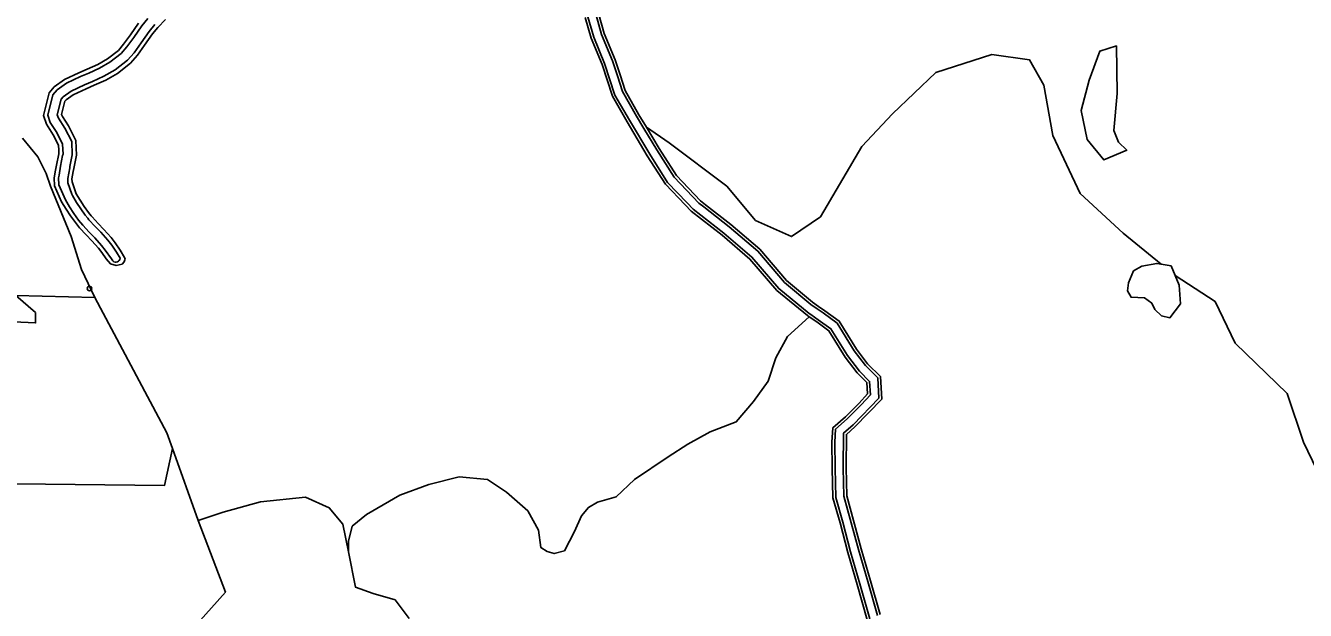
# Model space of a CAD drawing. Extents: x 164494 to 166241, y 382475 to 384495.
# Drawn here: x 165555 to 165832.3, y 383162.1 to 383288.8 of the extents above; entities that cross this region are included whole.
import ezdxf

# ---------------------------------------------------------------- set-up
doc = ezdxf.new("R2010")
doc.units = 0
for name, color, linetype in [('IMGEO_Boom', 7, 'Continuous'), ('IMGEO_Gemengd_bos', 7, 'Continuous'), ('IMGEO_Grasland_agrarisch', 7, 'Continuous'), ('IMGEO_Grasland_overig', 7, 'Continuous'), ('IMGEO_Loofbos', 7, 'Continuous'), ('IMGEO_Meer_plas_ven_vijver', 7, 'Continuous'), ('IMGEO_Oever', 7, 'Continuous'), ('IMGEO_Rietland', 7, 'Continuous'), ('IMGEO_Waterloop', 7, 'Continuous')]:
    doc.layers.add(name, color=color, linetype=linetype)

msp = doc.modelspace()

# ---------------------------------------------------------------- linework, layer by layer
at = {"layer": 'IMGEO_Boom'}
msp.add_circle((165568.87, 383231.86), 0.489, dxfattribs=at)
at = {"layer": 'IMGEO_Gemengd_bos'}
msp.add_lwpolyline([(165448.85, 383232.23), (165449.3, 383229.34), (165557.21, 383224.38), (165557.21, 383226.65), (165552.89, 383230.34), (165495.66, 383231.75)], close=True, dxfattribs=at)
at = {"layer": 'IMGEO_Grasland_agrarisch'}
msp.add_lwpolyline([(165552.89, 383230.34), (165570.07, 383229.91), (165567.14, 383236), (165564.9, 383243.08), (165560.41, 383254.03), (165559.49, 383256.76), (165557.69, 383260.4), (165554.39, 383264.39)], dxfattribs=at)
at = {"layer": 'IMGEO_Grasland_overig'}
for points in [[(165585.62, 383200.58), (165570.07, 383229.91), (165552.89, 383230.34), (165557.21, 383226.65), (165557.21, 383224.38), (165449.3, 383229.34), (165429.96, 383230.09), (165429.15, 383189.71), (165459.12, 383188.54), (165460.23, 383189.76), (165475.59, 383189.35), (165475.71, 383190.77), (165520.59, 383189.9), (165585.11, 383189.16), (165586.84, 383197.18)], [(165462.87, 383137.65), (165470.04, 383136.59), (165479.31, 383135.36), (165514.87, 383141.88), (165559.21, 383148.8), (165563.58, 383153.91), (165573.3, 383155.86), (165592.25, 383159.26), (165598.33, 383166.07), (165592.41, 383181.58), (165586.84, 383197.18), (165585.11, 383189.16), (165520.59, 383189.9), (165475.71, 383190.77), (165475.59, 383189.35), (165460.23, 383189.76), (165459.12, 383188.54), (165458.14, 383150.13), (165457.71, 383146.78)]]:
    msp.add_lwpolyline(points, close=True, dxfattribs=at)
at = {"layer": 'IMGEO_Loofbos'}
for points in [[(165679.18, 383291.22), (165680.38, 383287.08), (165682.72, 383281.39), (165683.85, 383278.11), (165684.89, 383274.74), (165687.9, 383269.49), (165689.51, 383266.8), (165694.42, 383263.4), (165706.91, 383254.02), (165713.16, 383246.6), (165720.97, 383243.08), (165727.22, 383247.38), (165736.2, 383262.62), (165742.83, 383269.65), (165752.21, 383278.64), (165764.31, 383282.54), (165772.51, 383281.37), (165775.63, 383275.9), (165777.58, 383264.96), (165783.44, 383252.46), (165792.81, 383243.86), (165801, 383237.13), (165803.18, 383236.75), (165804.07, 383234.66), (165812.72, 383229.02), (165817.02, 383220.03), (165828.34, 383209.09), (165831.85, 383198.54), (165836.66, 383188.54)], [(165737.35, 383160.06), (165735.18, 383167.71), (165733.15, 383174.66), (165731.47, 383181.08), (165729.91, 383186.49), (165729.77, 383192.93), (165729.71, 383198.58), (165729.91, 383201.69), (165732.62, 383204.06), (165735.57, 383207.03), (165737.42, 383209.05), (165737.29, 383211.48), (165735.19, 383213.58), (165732.55, 383216.97), (165729.04, 383222.7), (165726.4, 383224.6), (165724.78, 383225.73), (165720.05, 383221.48), (165717.53, 383216.81), (165715.89, 383211.77), (165712.74, 383207.36), (165708.97, 383202.95), (165703.3, 383200.81), (165698.51, 383198.16), (165694.23, 383195.39), (165686.97, 383190.49), (165682.94, 383186.71), (165678.91, 383185.57), (165676.97, 383184.42), (165675.44, 383182.58), (165673.91, 383179.21), (165671.76, 383175), (165669.55, 383174.42), (165668.02, 383174.85), (165666.65, 383175.74), (165666.12, 383179.48), (165663.86, 383183.69), (165659.23, 383187.74), (165655.12, 383190.48), (165648.97, 383191.06), (165642.39, 383189.42), (165636.12, 383187.06), (165628.86, 383182.9), (165625.76, 383180.37), (165625.01, 383177.13), (165624.95, 383174.83), (165626.49, 383167.19), (165630.3, 383165.79), (165635.08, 383164.4), (165638.11, 383160.37)]]:
    msp.add_lwpolyline(points, dxfattribs=at)
msp.add_lwpolyline([(165783.71, 383270.39), (165785.45, 383277), (165787.76, 383283.27), (165791.31, 383284.38), (165791.45, 383274.1), (165790.74, 383266.07), (165791.81, 383263.56), (165793.55, 383261.79), (165788.58, 383259.71), (165784.98, 383264.12)], close=True, dxfattribs=at)
at = {"layer": 'IMGEO_Meer_plas_ven_vijver'}
for points in [[(165788.58, 383259.71), (165793.55, 383261.79), (165791.81, 383263.56), (165790.74, 383266.07), (165791.45, 383274.1), (165791.31, 383284.38), (165787.76, 383283.27), (165785.45, 383277), (165783.71, 383270.39), (165784.98, 383264.12)], [(165801, 383237.13), (165800.06, 383237.3), (165796.8, 383236.68), (165795.03, 383235.66), (165793.94, 383233.08), (165793.74, 383231.38), (165794.49, 383229.95), (165797.41, 383229.82), (165798.97, 383228.66), (165799.65, 383227.3), (165801.08, 383225.94), (165802.91, 383225.53), (165805.22, 383228.53), (165804.95, 383232.6), (165804.07, 383234.66), (165803.18, 383236.75)]]:
    msp.add_lwpolyline(points, close=True, dxfattribs=at)
at = {"layer": 'IMGEO_Oever'}
for points in [[(165579.52, 383289.31), (165577.73, 383286.77), (165576.27, 383284.74), (165575.13, 383283.43), (165572.8, 383281.59), (165570.67, 383280.4), (165568.35, 383279.33), (165566.59, 383278.59), (165563.45, 383277.13), (165561.24, 383275.53), (165560.11, 383274.21), (165558.89, 383269.33), (165559.57, 383267.43), (165561.02, 383265.17), (165562.16, 383262.92), (165562.21, 383261.8), (165562.24, 383261.03), (165561.74, 383258.54), (165561.55, 383257.49), (165561.26, 383255.85), (165561.33, 383254.09), (165562.85, 383250.6), (165563.81, 383249.06), (165564.78, 383247.58), (165565.82, 383246.13), (165566.73, 383244.99), (165568.16, 383243.44), (165569.37, 383242.2), (165570.81, 383240.59), (165571.54, 383239.65), (165572.48, 383238.25), (165573.43, 383237.17), (165574.69, 383236.85), (165575.95, 383237.11), (165576.42, 383237.64), (165576.57, 383238.05), (165576.58, 383238.21), (165576.53, 383238.45), (165576.46, 383238.6), (165575.51, 383240.18), (165574.46, 383241.74), (165573.57, 383242.89), (165571.99, 383244.65), (165570.77, 383245.91), (165569.45, 383247.34), (165569.27, 383247.56), (165568.68, 383248.3), (165567.74, 383249.61), (165566.84, 383250.99), (165565.98, 383252.36), (165565.1, 383254.92), (165565.07, 383255.59), (165565.36, 383257.21), (165565.47, 383257.84), (165566.05, 383260.73), (165565.92, 383263.91), (165564.32, 383267.06), (165563, 383269.12), (165562.85, 383269.53), (165563.57, 383272.42), (165563.83, 383272.72), (165565.38, 383273.83), (165568.13, 383275.11), (165569.88, 383275.86), (165572.4, 383277.01), (165574.92, 383278.42), (165577.75, 383280.67), (165579.25, 383282.37), (165580.83, 383284.57), (165582.55, 383287.01), (165583.71, 383288.41), (165585.33, 383290.12)], [(165573.96, 383237.82), (165573.66, 383238.29), (165572.27, 383240.17), (165571.5, 383241.17), (165570.03, 383242.81), (165568.81, 383244.06), (165567.41, 383245.58), (165566.53, 383246.67), (165565.52, 383248.09), (165564.57, 383249.54), (165563.65, 383251.03), (165562.23, 383254.29), (165562.17, 383255.79), (165562.28, 383256.42), (165562.63, 383258.38), (165563.06, 383260.64), (165563.15, 383260.96), (165563.05, 383263.15), (165561.8, 383265.62), (165560.39, 383267.83), (165559.83, 383269.38), (165560.93, 383273.79), (165561.85, 383274.86), (165563.91, 383276.35), (165566.96, 383277.76), (165568.71, 383278.51), (165571.08, 383279.6), (165573.3, 383280.84), (165575.75, 383282.78), (165576.98, 383284.17), (165578.47, 383286.24), (165580.24, 383288.76), (165581.54, 383290.34)], [(165676.26, 383290.54), (165677.54, 383286.09), (165679.91, 383280.35), (165682.14, 383273.52), (165685.32, 383267.98), (165689.71, 383260.61), (165693.62, 383254.47), (165697.88, 383250), (165699.24, 383248.58), (165705.92, 383243.38), (165711.94, 383238.24), (165717.75, 383231.42), (165724.42, 383225.98), (165724.78, 383225.73), (165726.4, 383224.6), (165729.04, 383222.7), (165732.55, 383216.97), (165735.19, 383213.58), (165737.29, 383211.48), (165737.42, 383209.05), (165735.57, 383207.03), (165732.62, 383204.06), (165729.91, 383201.69), (165729.71, 383198.58), (165729.77, 383192.93), (165729.91, 383186.49), (165731.47, 383181.08), (165733.15, 383174.66), (165735.18, 383167.71), (165737.35, 383160.06)], [(165737.9, 383160.29), (165735.76, 383167.88), (165733.73, 383174.82), (165732.04, 383181.24), (165730.51, 383186.59), (165730.38, 383192.94), (165730.31, 383198.56), (165730.49, 383201.41), (165733.03, 383203.63), (165736, 383206.62), (165738.03, 383208.83), (165737.87, 383211.74), (165735.64, 383213.98), (165733.04, 383217.31), (165729.49, 383223.12), (165726.75, 383225.09), (165725.12, 383226.22), (165724.79, 383226.46), (165718.17, 383231.85), (165712.37, 383238.66), (165706.3, 383243.85), (165699.64, 383249.02), (165698.32, 383250.41), (165694.1, 383254.84), (165690.22, 383260.93), (165685.83, 383268.28), (165682.69, 383273.76), (165680.47, 383280.56), (165678.11, 383286.29), (165676.84, 383290.68)], [(165678.6, 383291.09), (165679.81, 383286.89), (165682.16, 383281.18), (165683.28, 383277.92), (165684.34, 383274.5), (165687.39, 383269.19), (165688.99, 383266.5), (165691.75, 383261.87), (165695.52, 383255.95), (165700.85, 383250.36), (165701.93, 383249.53), (165707.44, 383245.24), (165713.65, 383239.94), (165719.44, 383233.14), (165725.15, 383228.4), (165726.47, 383227.48), (165727.79, 383226.55), (165730.83, 383224.37), (165734.53, 383218.34), (165736.99, 383215.17), (165739.63, 383212.53), (165739.88, 383208.13), (165734.28, 383202.32), (165732.23, 383200.53), (165732.17, 383192.97), (165732.3, 383186.86), (165735.47, 383175.3), (165737.49, 383168.37), (165739.57, 383161)], [(165740.13, 383161.24), (165738.06, 383168.54), (165736.04, 383175.46), (165732.9, 383186.95), (165732.77, 383192.98), (165732.83, 383200.26), (165734.69, 383201.89), (165740.49, 383207.91), (165740.22, 383212.79), (165737.44, 383215.57), (165735.02, 383218.68), (165731.28, 383224.78), (165728.14, 383227.04), (165726.81, 383227.97), (165725.52, 383228.88), (165719.87, 383233.56), (165714.07, 383240.36), (165707.82, 383245.71), (165702.3, 383250), (165701.26, 383250.81), (165696, 383256.32), (165692.26, 383262.19), (165689.51, 383266.8), (165687.9, 383269.49), (165684.89, 383274.74), (165683.85, 383278.11), (165682.72, 383281.39), (165680.38, 383287.08), (165679.18, 383291.22)], [(165583.03, 383289.01), (165581.83, 383287.55), (165580.1, 383285.09), (165578.54, 383282.93), (165577.13, 383281.32), (165574.41, 383279.18), (165571.99, 383277.81), (165569.52, 383276.68), (165567.77, 383275.94), (165564.92, 383274.61), (165563.21, 383273.38), (165562.75, 383272.84), (165561.91, 383269.48), (165562.19, 383268.72), (165563.53, 383266.61), (165565.03, 383263.67), (165565.15, 383260.8), (165564.64, 383258.28), (165564.59, 383258.01), (165564.17, 383255.65), (165564.21, 383254.75), (165565.06, 383252.27), (165565.17, 383251.97), (165566.08, 383250.51), (165567, 383249.1), (165567.96, 383247.76), (165568.55, 383247.07), (165568.77, 383246.75), (165570.11, 383245.29), (165571.33, 383244.03), (165572.88, 383242.32), (165573.72, 383241.22), (165574.75, 383239.7), (165575.52, 383238.42)]]:
    msp.add_lwpolyline(points, dxfattribs=at)
msp.add_arc((165574.6, 383238.48), 0.924, 225.945, 356.0957, dxfattribs=at)
at = {"layer": 'IMGEO_Rietland'}
for points in [[(165554.39, 383264.39), (165557.69, 383260.4), (165559.49, 383256.76), (165560.41, 383254.03), (165564.9, 383243.08), (165567.14, 383236), (165570.07, 383229.91), (165585.62, 383200.58), (165586.84, 383197.18), (165592.41, 383181.58), (165597.85, 383183.39), (165605.94, 383185.66), (165615.65, 383186.63), (165620.83, 383184.36), (165623.74, 383180.8), (165624.95, 383174.83), (165625.01, 383177.13), (165625.76, 383180.37), (165628.86, 383182.9), (165636.12, 383187.06), (165642.39, 383189.42), (165648.97, 383191.06), (165655.12, 383190.48), (165659.23, 383187.74), (165663.86, 383183.69), (165666.12, 383179.48), (165666.65, 383175.74), (165668.02, 383174.85), (165669.55, 383174.42), (165671.76, 383175), (165673.91, 383179.21), (165675.44, 383182.58), (165676.97, 383184.42), (165678.91, 383185.57), (165682.94, 383186.71), (165686.97, 383190.49), (165694.23, 383195.39), (165698.51, 383198.16), (165703.3, 383200.81), (165708.97, 383202.95), (165712.74, 383207.36), (165715.89, 383211.77), (165717.53, 383216.81), (165720.05, 383221.48), (165724.78, 383225.73), (165724.42, 383225.98), (165717.75, 383231.42), (165711.94, 383238.24), (165705.92, 383243.38), (165699.24, 383248.58), (165697.88, 383250), (165693.62, 383254.47), (165689.71, 383260.61), (165685.32, 383267.98), (165682.14, 383273.52), (165679.91, 383280.35), (165677.54, 383286.09), (165676.26, 383290.54)], [(165585.33, 383290.12), (165583.71, 383288.41), (165582.55, 383287.01), (165580.83, 383284.57), (165579.25, 383282.37), (165577.75, 383280.67), (165574.92, 383278.42), (165572.4, 383277.01), (165569.88, 383275.86), (165568.13, 383275.11), (165565.38, 383273.83), (165563.83, 383272.72), (165563.57, 383272.42), (165562.85, 383269.53), (165563, 383269.12), (165564.32, 383267.06), (165565.92, 383263.91), (165566.05, 383260.73), (165565.47, 383257.84), (165565.36, 383257.21), (165565.07, 383255.59), (165565.1, 383254.92), (165565.98, 383252.36), (165566.84, 383250.99), (165567.74, 383249.61), (165568.68, 383248.3), (165569.27, 383247.56), (165569.45, 383247.34), (165570.77, 383245.91), (165571.99, 383244.65), (165573.57, 383242.89), (165574.46, 383241.74), (165575.51, 383240.18), (165576.46, 383238.6), (165576.53, 383238.45), (165576.58, 383238.21), (165576.57, 383238.05), (165576.42, 383237.64), (165575.95, 383237.11), (165574.69, 383236.85), (165573.43, 383237.17), (165572.48, 383238.25), (165571.54, 383239.65), (165570.81, 383240.59), (165569.37, 383242.2), (165568.16, 383243.44), (165566.73, 383244.99), (165565.82, 383246.13), (165564.78, 383247.58), (165563.81, 383249.06), (165562.85, 383250.6), (165561.33, 383254.09), (165561.26, 383255.85), (165561.55, 383257.49), (165561.74, 383258.54), (165562.24, 383261.03), (165562.21, 383261.8), (165562.16, 383262.92), (165561.02, 383265.17), (165559.57, 383267.43), (165558.89, 383269.33), (165560.11, 383274.21), (165561.24, 383275.53), (165563.45, 383277.13), (165566.59, 383278.59), (165568.35, 383279.33), (165570.67, 383280.4), (165572.8, 383281.59), (165575.13, 383283.43), (165576.27, 383284.74), (165577.73, 383286.77), (165579.52, 383289.31)], [(165836.66, 383188.54), (165831.85, 383198.54), (165828.34, 383209.09), (165817.02, 383220.03), (165812.72, 383229.02), (165804.07, 383234.66), (165804.95, 383232.6), (165805.22, 383228.53), (165802.91, 383225.53), (165801.08, 383225.94), (165799.65, 383227.3), (165798.97, 383228.66), (165797.41, 383229.82), (165794.49, 383229.95), (165793.74, 383231.38), (165793.94, 383233.08), (165795.03, 383235.66), (165796.8, 383236.68), (165800.06, 383237.3), (165801, 383237.13), (165792.81, 383243.86), (165783.44, 383252.46), (165777.58, 383264.96), (165775.63, 383275.9), (165772.51, 383281.37), (165764.31, 383282.54), (165752.21, 383278.64), (165742.83, 383269.65), (165736.2, 383262.62), (165727.22, 383247.38), (165720.97, 383243.08), (165713.16, 383246.6), (165706.91, 383254.02), (165694.42, 383263.4), (165689.51, 383266.8), (165692.26, 383262.19), (165696, 383256.32), (165701.26, 383250.81), (165702.3, 383250), (165707.82, 383245.71), (165714.07, 383240.36), (165719.87, 383233.56), (165725.52, 383228.88), (165726.81, 383227.97), (165728.14, 383227.04), (165731.28, 383224.78), (165735.02, 383218.68), (165737.44, 383215.57), (165740.22, 383212.79), (165740.49, 383207.91), (165734.69, 383201.89), (165732.83, 383200.26), (165732.77, 383192.98), (165732.9, 383186.95), (165736.04, 383175.46), (165738.06, 383168.54), (165740.13, 383161.24)], [(165638.11, 383160.37), (165635.08, 383164.4), (165630.3, 383165.79), (165626.49, 383167.19), (165624.95, 383174.83), (165623.74, 383180.8), (165620.83, 383184.36), (165615.65, 383186.63), (165605.94, 383185.66), (165597.85, 383183.39), (165592.41, 383181.58), (165598.33, 383166.07), (165592.25, 383159.26)]]:
    msp.add_lwpolyline(points, dxfattribs=at)
at = {"layer": 'IMGEO_Waterloop'}
for points in [[(165581.54, 383290.34), (165580.24, 383288.76), (165578.47, 383286.24), (165576.98, 383284.17), (165575.75, 383282.78), (165573.3, 383280.84), (165571.08, 383279.6), (165568.71, 383278.51), (165566.96, 383277.76), (165563.91, 383276.35), (165561.85, 383274.86), (165560.93, 383273.79), (165559.83, 383269.38), (165560.39, 383267.83), (165561.8, 383265.62), (165563.05, 383263.15), (165563.15, 383260.96), (165563.06, 383260.64), (165562.63, 383258.38), (165562.28, 383256.42), (165562.17, 383255.79), (165562.23, 383254.29), (165563.65, 383251.03), (165564.57, 383249.54), (165565.52, 383248.09), (165566.53, 383246.67), (165567.41, 383245.58), (165568.81, 383244.06), (165570.03, 383242.81), (165571.5, 383241.17), (165572.27, 383240.17), (165573.66, 383238.29), (165573.96, 383237.82)], [(165676.84, 383290.68), (165678.11, 383286.29), (165680.47, 383280.56), (165682.69, 383273.76), (165685.83, 383268.28), (165690.22, 383260.93), (165694.1, 383254.84), (165698.32, 383250.41), (165699.64, 383249.02), (165706.3, 383243.85), (165712.37, 383238.66), (165718.17, 383231.85), (165724.79, 383226.46), (165725.12, 383226.22), (165726.75, 383225.09), (165729.49, 383223.12), (165733.04, 383217.31), (165735.64, 383213.98), (165737.87, 383211.74), (165738.03, 383208.83), (165736, 383206.62), (165733.03, 383203.63), (165730.49, 383201.41), (165730.31, 383198.56), (165730.38, 383192.94), (165730.51, 383186.59), (165732.04, 383181.24), (165733.73, 383174.82), (165735.76, 383167.88), (165737.9, 383160.29)], [(165695.52, 383255.95), (165691.75, 383261.87), (165688.99, 383266.5), (165687.39, 383269.19), (165684.34, 383274.5), (165683.28, 383277.92), (165682.16, 383281.18), (165679.81, 383286.89), (165678.6, 383291.09)], [(165575.52, 383238.42), (165574.75, 383239.7), (165573.72, 383241.22), (165572.88, 383242.32), (165571.33, 383244.03), (165570.11, 383245.29), (165568.77, 383246.75), (165568.55, 383247.07), (165567.96, 383247.76), (165567, 383249.1), (165566.08, 383250.51), (165565.17, 383251.97), (165565.06, 383252.27), (165564.21, 383254.75), (165564.17, 383255.65), (165564.59, 383258.01), (165564.64, 383258.28), (165565.15, 383260.8), (165565.03, 383263.67), (165563.53, 383266.61), (165562.19, 383268.72), (165561.91, 383269.48), (165562.75, 383272.84), (165563.21, 383273.38), (165564.92, 383274.61), (165567.77, 383275.94), (165569.52, 383276.68), (165571.99, 383277.81), (165574.41, 383279.18), (165577.13, 383281.32), (165578.54, 383282.93), (165580.1, 383285.09), (165581.83, 383287.55), (165583.03, 383289.01)], [(165739.57, 383161), (165737.49, 383168.37), (165735.47, 383175.3), (165732.3, 383186.86), (165732.17, 383192.97), (165732.23, 383200.53), (165734.28, 383202.32), (165739.88, 383208.13), (165739.63, 383212.53), (165736.99, 383215.17), (165734.53, 383218.34), (165730.83, 383224.37), (165727.79, 383226.55), (165726.47, 383227.48), (165725.15, 383228.4), (165719.44, 383233.14), (165713.65, 383239.94), (165707.44, 383245.24), (165701.93, 383249.53), (165700.85, 383250.36), (165695.52, 383255.95)]]:
    msp.add_lwpolyline(points, dxfattribs=at)
msp.add_arc((165574.6, 383238.48), 0.924, 225.945, 356.0957, dxfattribs=at)

doc.saveas('drawing.dxf')
